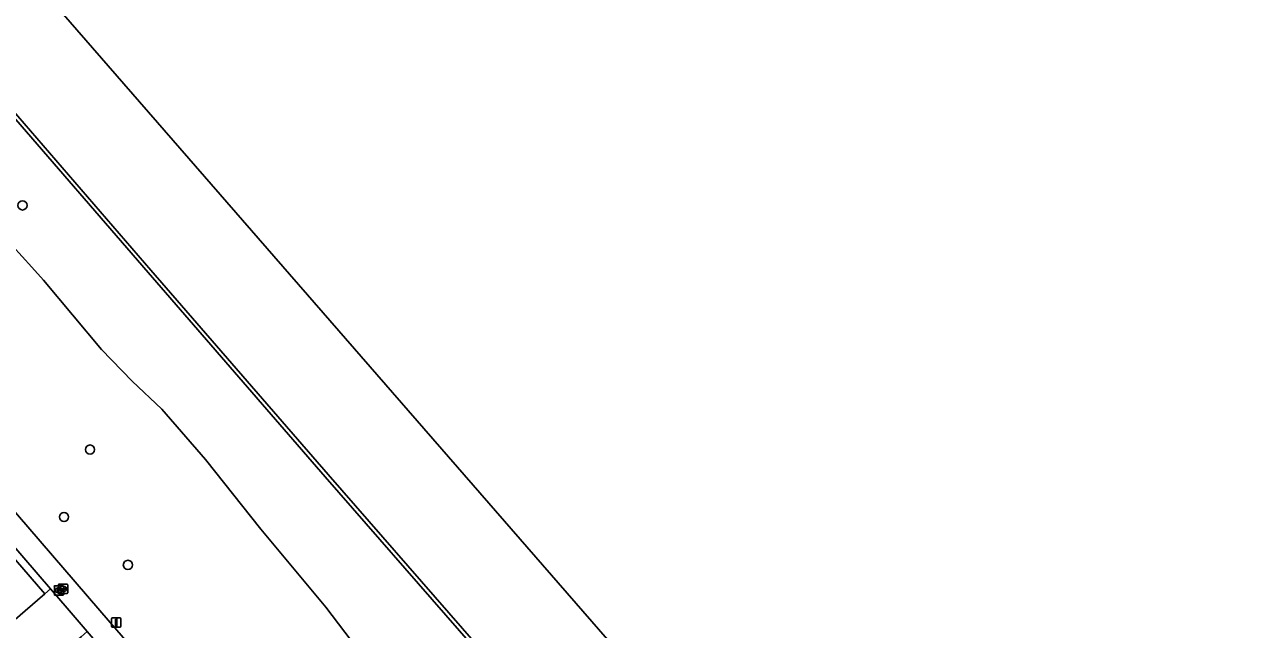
# Model space of a CAD drawing. Extents: x 155887 to 156869, y 383880 to 384678.
# Drawn here: x 156737.2 to 156868.6, y 384505.8 to 384570.4 of the extents above; entities that cross this region are included whole.
import ezdxf

# ---------------------------------------------------------------- set-up
doc = ezdxf.new("R2010")
doc.units = 0
for name, color, linetype in [('IMGEO_Boom', 7, 'Continuous'), ('IMGEO_Brandkraan', 7, 'Continuous'), ('IMGEO_Erf', 7, 'Continuous'), ('IMGEO_Groenvoorziening', 7, 'Continuous'), ('IMGEO_Haag', 7, 'Continuous'), ('IMGEO_Kademuur', 7, 'Continuous'), ('IMGEO_Lichtmast', 7, 'Continuous'), ('IMGEO_Rijbaan_lokaal_open', 7, 'Continuous'), ('IMGEO_Waterloop', 7, 'Continuous')]:
    doc.layers.add(name, color=color, linetype=linetype)

msp = doc.modelspace()

# ---------------------------------------------------------------- linework, layer by layer
at = {"layer": 'IMGEO_Boom'}
for centre in [(156736.98, 384551.07), (156744.2, 384524.99), (156741.42, 384517.79), (156748.24, 384512.67)]:
    msp.add_circle(centre, 0.489, dxfattribs=at)
at = {"layer": 'IMGEO_Brandkraan'}
for p, q in [((156740.38, 384509.52), (156740.38, 384510.37)), ((156740.45, 384510.45), (156741.3, 384510.45)), ((156740.81, 384509.68), (156740.81, 384510.54)), ((156740.87, 384510.23), (156740.89, 384510.23)), ((156740.89, 384510.61), (156741.74, 384510.61)), ((156741.3, 384510.39), (156741.32, 384510.39)), ((156741.38, 384510.37), (156741.38, 384509.52)), ((156741.81, 384510.54), (156741.81, 384509.68)), ((156741.3, 384509.45), (156740.45, 384509.45)), ((156740.64, 384509.94), (156740.64, 384509.95)), ((156740.68, 384509.99), (156741.08, 384509.99)), ((156741.07, 384509.9), (156740.68, 384509.9)), ((156740.89, 384509.67), (156740.86, 384509.67)), ((156741.74, 384509.61), (156740.89, 384509.61)), ((156741.07, 384510.1), (156741.07, 384510.12)), ((156741.11, 384510.15), (156741.51, 384510.15)), ((156741.51, 384510.07), (156741.11, 384510.07)), ((156741.12, 384509.95), (156741.12, 384509.94)), ((156741.32, 384509.83), (156741.3, 384509.83)), ((156741.55, 384510.12), (156741.55, 384510.1))]:
    msp.add_line(p, q, dxfattribs=at)
for points in [[(156740.38, 384509.52), (156740.38, 384510.37)], [(156740.45, 384510.45), (156741.3, 384510.45)], [(156740.81, 384509.68), (156740.81, 384510.54)], [(156740.89, 384510.61), (156741.74, 384510.61)], [(156741.38, 384510.37), (156741.38, 384509.52)], [(156741.81, 384510.54), (156741.81, 384509.68)], [(156741.3, 384509.45), (156740.45, 384509.45)], [(156741.74, 384509.61), (156740.89, 384509.61)]]:
    msp.add_lwpolyline(points, dxfattribs=at)
for centre, radius, start, end in [((156740.45, 384510.37), 0.0765, 91.552, 178.448), ((156740.45, 384510.37), 0.0765, 91.552, 178.448), ((156740.89, 384510.53), 0.0765, 91.552, 178.448), ((156740.89, 384510.53), 0.0765, 91.552, 178.448), ((156741.3, 384510.37), 0.0765, 1.552, 88.448), ((156741.3, 384510.37), 0.0765, 1.552, 88.448), ((156741.74, 384510.53), 0.0765, 1.552, 88.448), ((156741.74, 384510.53), 0.0765, 1.552, 88.448), ((156740.45, 384509.52), 0.0765, 181.552, 268.448), ((156740.45, 384509.52), 0.0765, 181.552, 268.448), ((156740.68, 384509.95), 0.0403, 85.8775, 175.7526), ((156740.67, 384509.94), 0.0366, 178.938, 274.7102), ((156740.89, 384509.69), 0.0765, 181.552, 268.448), ((156740.89, 384509.69), 0.0765, 181.552, 268.448), ((156741.11, 384510.11), 0.0403, 85.8775, 175.7526), ((156741.11, 384510.1), 0.0366, 178.938, 274.7102), ((156741.08, 384509.95), 0.043, 264.8664, 352.4533), ((156741.08, 384509.95), 0.0386, 1.7309, 96.639), ((156741.3, 384509.52), 0.0765, 271.552, 358.448), ((156741.3, 384509.52), 0.0765, 271.552, 358.448), ((156741.52, 384510.11), 0.0386, 1.7309, 96.639), ((156741.51, 384510.11), 0.043, 264.8664, 352.4533), ((156741.74, 384509.69), 0.0765, 271.552, 358.448), ((156741.74, 384509.69), 0.0765, 271.552, 358.448)]:
    msp.add_arc(centre, radius, start, end, dxfattribs=at)
for centre, major_axis, ratio, start_param, end_param in [((156740.86, 384509.95), (-0.387, 0.002), 0.722429, 4.712389, 7.853982), ((156740.89, 384509.95), (-0.39, 0.002), 0.717154, 1.570796, 4.712389), ((156741.3, 384510.11), (-0.387, 0.002), 0.722429, 4.712389, 7.853982), ((156741.32, 384510.11), (-0.39, 0.002), 0.717154, 1.570796, 4.712389)]:
    msp.add_ellipse(centre, major_axis=major_axis, ratio=ratio, start_param=start_param, end_param=end_param, dxfattribs=at)
at = {"layer": 'IMGEO_Erf'}
msp.add_lwpolyline([(156710.35, 384484.55), (156739.35, 384509.57), (156719.42, 384532.65)], dxfattribs=at)
at = {"layer": 'IMGEO_Groenvoorziening'}
for points in [[(156701.63, 384558.41), (156746.36, 384506.52), (156752, 384500), (156792.9, 384452.66), (156806.72, 384464.55), (156785.48, 384488.27), (156779.88, 384495.02), (156777.21, 384497.87), (156775.6, 384500), (156769.41, 384508.17), (156762.45, 384516.47), (156756.55, 384523.93), (156751.88, 384529.31), (156748.69, 384532.29), (156745.41, 384535.69), (156739.22, 384543.09), (156737.96, 384544.47), (156732.76, 384550.17), (156717.58, 384565.92), (156716.02, 384567.72)], [(156705.34, 384548.96), (156719.42, 384532.65), (156739.35, 384509.57), (156739.97, 384510.11), (156702.06, 384554.11), (156701.43, 384553.58)]]:
    msp.add_lwpolyline(points, close=True, dxfattribs=at)
for points in [[(156783.69, 384505.62), (156769.33, 384522.07), (156750.39, 384543.9), (156735.11, 384561.58)], [(156732.76, 384550.17), (156737.96, 384544.47), (156739.22, 384543.09), (156745.41, 384535.69), (156748.69, 384532.29), (156751.88, 384529.31), (156756.55, 384523.93), (156762.45, 384516.47), (156769.41, 384508.17), (156775.6, 384500)]]:
    msp.add_lwpolyline(points, dxfattribs=at)
at = {"layer": 'IMGEO_Haag'}
msp.add_lwpolyline([(156705.34, 384548.96), (156719.42, 384532.65), (156739.35, 384509.57), (156739.97, 384510.11), (156702.06, 384554.11), (156701.43, 384553.58)], close=True, dxfattribs=at)
at = {"layer": 'IMGEO_Kademuur'}
msp.add_lwpolyline([(156864.05, 384413.13), (156864.21, 384413.56), (156850.75, 384429.1), (156834.88, 384447.57), (156818.77, 384466.02), (156803.12, 384483.95), (156783.99, 384505.88), (156769.63, 384522.34), (156750.69, 384544.16), (156732.39, 384565.32), (156732.07, 384565.04), (156732.05, 384564.87), (156733.19, 384563.53), (156734.51, 384561.98), (156734.8, 384561.93), (156735.11, 384561.58), (156750.39, 384543.9), (156769.33, 384522.07), (156783.69, 384505.62), (156802.82, 384483.68), (156818.47, 384465.76), (156834.58, 384447.3), (156850.45, 384428.84), (156852.49, 384426.48)], close=True, dxfattribs=at)
at = {"layer": 'IMGEO_Lichtmast'}
for p, q in [((156746.5, 384506.11), (156746.5, 384506.91)), ((156746.5, 384506.91), (156746.5, 384506.11)), ((156746.6, 384507.01), (156747.39, 384507.01)), ((156747.39, 384507.01), (156746.6, 384507.01)), ((156747.49, 384506.91), (156747.49, 384506.11)), ((156747.49, 384506.11), (156747.49, 384506.91)), ((156747.39, 384506.01), (156746.6, 384506.01)), ((156746.6, 384506.01), (156747.39, 384506.01))]:
    msp.add_line(p, q, dxfattribs=at)
msp.add_lwpolyline([(156746.92, 384506.88), (156747.07, 384506.88), (156747.07, 384506.13), (156746.92, 384506.13), (156746.92, 384506.88)], dxfattribs=at)
for centre, start, end in [((156746.6, 384506.91), 90, 180), ((156746.6, 384506.91), 90, 180), ((156747.39, 384506.91), 0, 90), ((156747.39, 384506.91), 360, 90), ((156746.6, 384506.11), 180, 270), ((156746.6, 384506.11), 180, 270), ((156747.39, 384506.11), 270, 0), ((156747.39, 384506.11), 270, 0)]:
    msp.add_arc(centre, 0.1, start, end, dxfattribs=at)
at = {"layer": 'IMGEO_Rijbaan_lokaal_open'}
for points in [[(156830.51, 384409.2), (156826.05, 384414.2), (156792.9, 384452.66), (156752, 384500), (156746.36, 384506.52), (156701.63, 384558.41)], [(156702.06, 384554.11), (156739.97, 384510.11), (156741.74, 384508.06), (156743.89, 384505.55), (156747.2, 384501.69), (156748.66, 384500), (156749.54, 384498.99), (156757.19, 384490.13), (156757.84, 384489.38), (156787.14, 384455.47), (156787.55, 384455), (156791.25, 384450.67), (156791.62, 384450.24), (156824.14, 384412.54), (156824.78, 384411.77), (156828.4, 384407.42)]]:
    msp.add_lwpolyline(points, dxfattribs=at)
msp.add_lwpolyline([(156731.33, 384494.75), (156743.25, 384505), (156743.89, 384505.55), (156741.74, 384508.06), (156739.97, 384510.11), (156739.35, 384509.57), (156710.35, 384484.55), (156709.91, 384484.17), (156712.67, 384480.47), (156713.47, 384479.41), (156713.91, 384479.79), (156720.7, 384485.55), (156721.52, 384486.29), (156724.48, 384488.82), (156730.23, 384482.08), (156737.1, 384488.09)], close=True, dxfattribs=at)
at = {"layer": 'IMGEO_Waterloop'}
for points in [[(156864.21, 384413.56), (156868.63, 384425.31), (156648.24, 384678.4)], [(156732.39, 384565.32), (156750.69, 384544.16), (156769.63, 384522.34), (156783.99, 384505.88), (156803.12, 384483.95), (156818.77, 384466.02), (156834.88, 384447.57), (156850.75, 384429.1), (156864.21, 384413.56)]]:
    msp.add_lwpolyline(points, dxfattribs=at)

doc.saveas('drawing.dxf')
